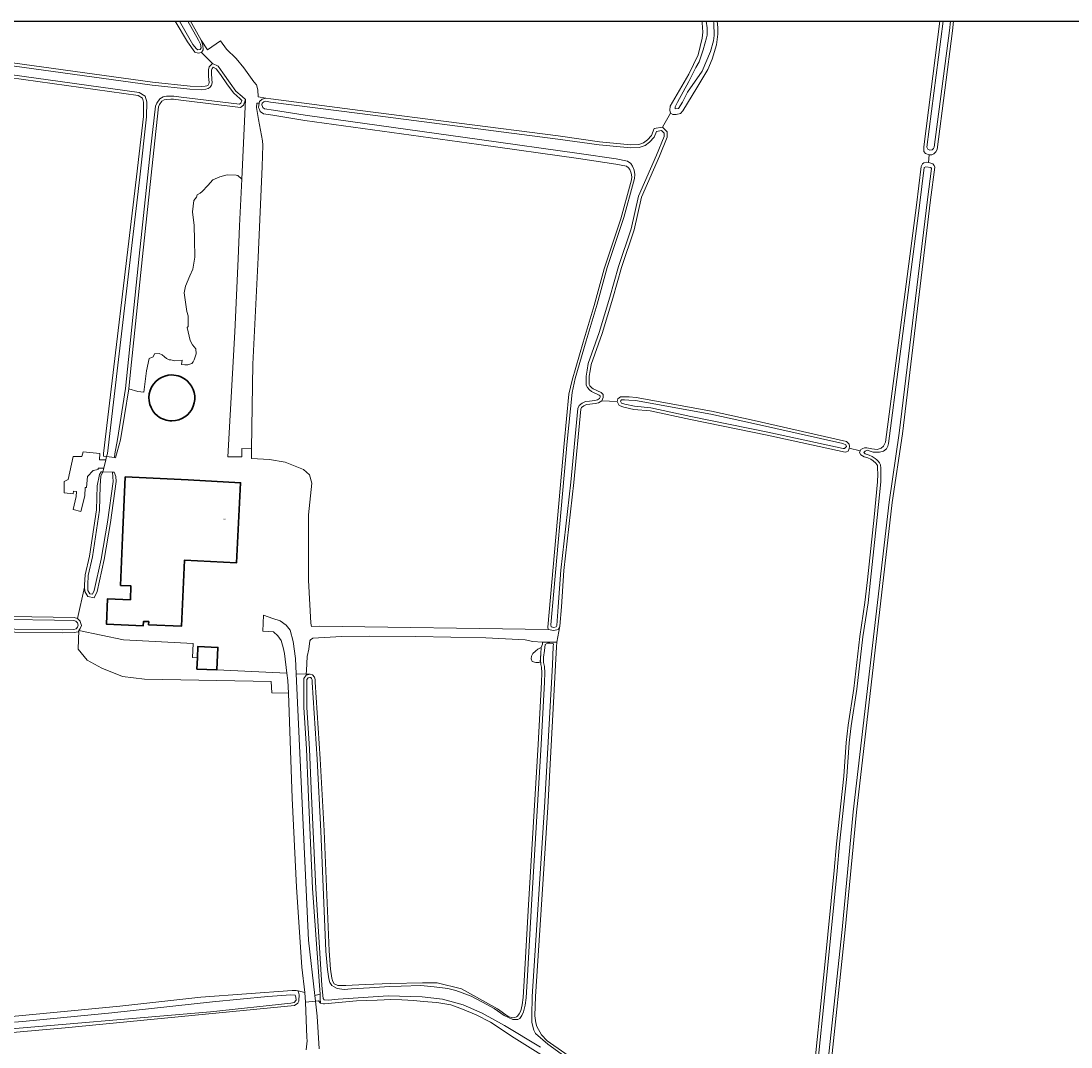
# Model space of a CAD drawing. Header units: metres. Extents: x 229229 to 231729, y 593167 to 595667.
# Tile 264 of 265: x 231051 to 231390, y 595335 to 595667. Entities that reach past the tile are written whole.
import ezdxf
from ezdxf.enums import TextEntityAlignment as Align

# ---------------------------------------------------------------- set-up
doc = ezdxf.new("R2010")
doc.units = ezdxf.units.M
for name, color, linetype, lineweight in [('B-WE-GR-GRAS-GV', 60, 'Continuous', 13), ('B-WE-GR-GROENVOORZIENING-GV', 80, 'Continuous', 18), ('B-WE-OG-BEBOUWING-GV', 7, 'Continuous', 35), ('B-WE-OG-BEBOUWING-T18', 10, 'Continuous', 18), ('B-WE-OG-TERREIN_ERF-GV', 7, 'Continuous', 18), ('B-WE-OG-WATER-GV', 130, 'Continuous', 18), ('B-WE-OG-WATER_SLOOT-GV', 120, 'Continuous', 18), ('B-WE-OG-WEG-GV', 7, 'Continuous', 18), ('B-WE-VH-VERHARDING_BEDRIJFSVLOERPLAAT-GV', 252, 'Continuous', 18), ('B-WE-VH-VERHARDING_GESLOTEN-GV', 252, 'Continuous', 18), ('B-WE-VH-VERHARDING_HALFVERHARDING-GV', 252, 'Continuous', 18)]:
    doc.layers.add(name, color=color, linetype=linetype, lineweight=lineweight)
doc.styles.add('NLCS-ISO-M250-T18', font='NLCS-ISO.ttf', dxfattribs={"height": 0.45})

msp = doc.modelspace()

# ---------------------------------------------------------------- linework, layer by layer
msp.add_lwpolyline([(231729.346, 593166.818), (229229.346, 593166.818), (229229.346, 595666.818), (231729.346, 595666.818)], close=True)
at = {"layer": 'B-WE-GR-GRAS-GV'}
for points in [[(231000.054, 595656.062), (231004.083, 595656.738), (231005.212, 595658.118), (231006.542, 595658.551), (231009.47, 595658.597), (231093.124, 595647.088), (231105.264, 595645.763), (231108.888, 595645.619), (231110.133, 595645.75), (231110.687, 595645.909), (231111.07, 595646.151), (231111.275, 595646.486), (231111.385, 595646.926), (231111.321, 595647.946), (231111.245, 595648.913), (231111.169, 595649.88), (231111.212, 595651.084), (231111.458, 595652.007), (231112.503, 595653.052), (231108.997, 595656.629), (231107.895, 595656.409), (231106.793, 595656.795), (231104.48, 595660.046), (231100.415, 595666.818)], [(231105.406, 595666.818), (231105.857, 595665.999), (231108.831, 595660.653), (231110.844, 595657.513), (231115.148, 595660.45), (231116.99, 595657.688), (231120.171, 595654.674), (231122.683, 595651.744), (231125.864, 595647.139), (231126.701, 595646.218), (231127.12, 595644.628), (231127.291, 595642.323), (231129.732, 595641.917), (231131.393, 595641.641), (231160.268, 595637.948), (231224.253, 595629.685), (231237.616, 595627.812), (231247.735, 595626.851), (231250.251, 595626.971), (231251.832, 595627.462), (231253.052, 595628.405), (231254.411, 595629.821), (231255.255, 595632.047), (231257.947, 595632.478), (231260.53, 595637.07), (231260.276, 595637.999), (231260.466, 595639.329), (231266.459, 595649.678), (231269.534, 595655.924), (231270.785, 595661.287), (231270.954, 595663.208), (231270.821, 595666.23), (231270.727, 595666.818)], [(231257.947, 595632.478), (231259.441, 595630.983), (231259.441, 595629.277), (231256.971, 595623.134), (231251.186, 595609.949), (231248.754, 595599.391), (231244.738, 595587.207), (231241.853, 595577.338), (231238.42, 595565.933), (231234.95, 595555.92), (231234.558, 595553.817), (231234.242, 595552.062), (231234.249, 595549.811), (231234.289, 595549.439), (231234.502, 595548.989), (231235.103, 595548.387), (231235.518, 595548.003), (231238.132, 595546.825), (231238.745, 595546.156), (231238.799, 595545.173), (231238.335, 595544.159), (231243.329, 595543.891), (231243.539, 595544.754), (231244.333, 595545.425), (231245.734, 595545.455), (231247.14, 595545.389), (231249.391, 595545.189), (231273.755, 595540.817), (231287.538, 595537.834), (231317.427, 595531.017), (231318.301, 595530.144), (231318.4, 595529.406), (231318.418, 595529.272), (231318.314, 595528.866), (231321.876, 595527.948), (231322.085, 595528.394), (231322.649, 595528.759), (231323.286, 595528.922), (231323.996, 595528.922), (231325.603, 595528.648), (231327.351, 595528.449), (231328.607, 595528.813), (231329.383, 595529.487), (231330.07, 595530.748), (231340.005, 595607.39), (231341.603, 595619.878), (231341.991, 595620.642), (231342.449, 595621.058), (231343.406, 595621.183), (231343.9, 595621.1), (231344.181, 595623.639), (231342.919, 595623.982), (231342.409, 595624.656), (231342.409, 595626.177), (231347.611, 595666.818)], [(231275.597, 595666.818), (231275.833, 595664.72), (231275.875, 595662.545), (231275.368, 595659.082), (231273.997, 595654.521), (231272.581, 595651.196), (231269.077, 595645.241), (231264.498, 595637.851), (231263.759, 595636.965), (231262.408, 595636.606), (231261.311, 595636.648), (231260.53, 595637.07), (231257.947, 595632.478)], [(231352.057, 595666.818), (231351.67, 595663.662), (231346.685, 595625.294), (231346.249, 595624.547), (231345.649, 595623.891), (231345.012, 595623.6), (231344.181, 595623.639), (231343.9, 595621.1), (231344.394, 595621.016), (231345.329, 595620.663), (231345.797, 595620.184), (231345.95, 595619.634), (231344.57, 595609.011), (231335.471, 595533.52), (231332.175, 595511.278), (231320.612, 595411.322), (231316.996, 595373.267), (231312.104, 595327.14)], [(231047.293, 595474.512), (231067.838, 595474.131), (231068.902, 595473.841), (231071.182, 595483.909), (231071.166, 595484.7), (231071.32, 595487.892), (231072.735, 595493.928), (231074.989, 595508.907), (231075.245, 595516.677), (231076.001, 595520.294), (231076.542, 595521.185), (231077.116, 595521.177), (231077.395, 595522.357), (231075.566, 595522.394), (231075.505, 595521.999), (231073.917, 595521.681), (231072.118, 595519.723), (231071.801, 595516.178), (231071.377, 595516.125), (231071.219, 595513.479), (231069.949, 595508.346), (231067.462, 595509.034), (231068.414, 595513.268), (231068.52, 595514.855), (231067.62, 595514.908), (231067.462, 595514.061), (231064.604, 595514.379), (231064.604, 595518.083), (231065.874, 595518.718), (231067.462, 595526.126), (231070.319, 595526.126), (231070.69, 595527.714), (231076.087, 595527.079), (231075.981, 595525.068), (231078.04, 595525.089), (231078.291, 595526.153), (231077.242, 595526.294), (231077.305, 595527.074), (231087.993, 595616.517), (231090.185, 595635.929), (231090.247, 595640.603), (231089.922, 595641.949), (231088.518, 595642.792), (231046.822, 595648.528)], [(231306.169, 595321.093), (231310.371, 595362.008), (231313.395, 595392.436), (231314.208, 595401.012), (231316.516, 595422.882), (231317.292, 595433.751), (231317.943, 595439.352), (231319.753, 595451.186), (231321.756, 595468.062), (231323.383, 595478.978), (231324.157, 595486.347), (231326.323, 595506.538), (231327.468, 595518.009), (231327.55, 595520.408), (231327.468, 595522.368), (231327.418, 595523.218), (231327.223, 595523.582), (231326.886, 595524.016), (231326.041, 595524.769), (231325.253, 595525.292), (231324.35, 595525.686), (231323.138, 595526.064), (231322.054, 595526.705), (231321.666, 595527.502), (231321.876, 595527.948), (231318.314, 595528.866), (231318.21, 595528.46), (231317.93, 595527.919), (231317.441, 595527.659), (231317.02, 595527.593), (231291.788, 595533.09), (231266.951, 595538.108), (231254, 595540.869), (231248.7, 595541.392), (231245.484, 595542.05), (231243.939, 595542.582), (231243.329, 595543.891), (231238.335, 595544.159), (231237.296, 595543.536), (231236.225, 595543.301), (231234.474, 595543.084), (231233.362, 595542.936), (231232.553, 595542.564), (231231.802, 595541.966), (231231.548, 595541.407), (231229.279, 595517.763), (231226.076, 595489.313), (231225.265, 595477.579), (231224.77, 595471.337), (231223.766, 595466.192), (231223.655, 595464.713), (231223.36, 595458.811), (231220.863, 595412.824), (231216.88, 595351.701), (231216.733, 595345.452), (231216.98, 595343.268), (231217.293, 595342.082), (231218.808, 595339.349), (231220.684, 595337.469), (231236.782, 595326.272)], [(231045.43, 595345.084), (231082.553, 595348.651), (231108.771, 595351.48), (231138.312, 595353.706), (231139.046, 595353.72), (231139.528, 595353.683), (231139.885, 595353.62), (231140.147, 595353.553), (231142.345, 595352.991), (231141.437, 595361.241), (231139.638, 595387.022), (231138.288, 595415.851), (231137.084, 595449.682), (231131.688, 595449.832), (231131.52, 595453.516), (231090.499, 595454.186), (231083.384, 595455.106), (231076.711, 595457.782), (231071.998, 595460.381), (231069.102, 595463.96), (231069.187, 595467.093), (231069.337, 595469.92), (231069.08, 595469.561), (231067.786, 595469.276), (231064.059, 595469.221), (231048.618, 595469.39)]]:
    msp.add_lwpolyline(points, dxfattribs=at)
for points in [[(231110.297, 595640.251), (231102.263, 595641.203), (231099.916, 595641.553), (231098.993, 595641.553), (231097.747, 595641.513), (231096.889, 595641.368), (231096.162, 595640.916), (231095.376, 595639.862), (231095.104, 595639.078), (231093.505, 595625.064), (231089.841, 595590.717), (231085.996, 595553.458), (231085.432, 595547.99), (231088.398, 595547.194), (231090.316, 595546.929), (231091.222, 595553.849), (231092.062, 595557.808), (231093.312, 595558.387), (231093.789, 595559.339), (231095.27, 595559.392), (231096.276, 595558.969), (231096.964, 595558.387), (231097.651, 595557.858), (231098.498, 595557.434), (231099.08, 595557.329), (231100.254, 595557.096), (231102.665, 595557.223), (231102.44, 595555.905), (231103.565, 595555.773), (231104.557, 595555.773), (231105.814, 595556.17), (231106.211, 595556.699), (231106.581, 595557.347), (231107.216, 595559.358), (231107.11, 595560.945), (231106.052, 595562.215), (231105.311, 595563.591), (231104.321, 595567.831), (231104.632, 595568.176), (231104.606, 595569.552), (231104.659, 595571.616), (231104.235, 595573.045), (231103.3, 595579.016), (231103.777, 595581.16), (231105.232, 595584.467), (231106.158, 595586.716), (231106.819, 595590.552), (231106.687, 595596.109), (231106.555, 595600.739), (231106.026, 595605.237), (231106.451, 595608.877), (231107.311, 595609.952), (231107.606, 595610.652), (231108.513, 595611.245), (231109.148, 595611.775), (231111.053, 595613.68), (231112.64, 595615.479), (231114.863, 595616.537), (231117.297, 595617.172), (231120.154, 595617.066), (231120.749, 595616.918), (231121.951, 595615.716), (231123.132, 595641.48), (231122.553, 595639.672), (231121.588, 595638.882)], [(231226.12, 595530.387), (231227.715, 595546.304), (231228.732, 595550.865), (231232.303, 595563.078), (231235.92, 595574.966), (231239.13, 595586.826), (231244.522, 595602.899), (231247.625, 595614.368), (231247.938, 595615.484), (231248.025, 595616.525), (231247.814, 595617.706), (231247.363, 595618.806), (231246.952, 595619.431), (231246.282, 595619.898), (231242.828, 595620.626), (231230.827, 595622.366), (231198.642, 595626.892), (231142.349, 595634.728), (231132.024, 595636.376), (231128.959, 595636.833), (231127.889, 595637.608), (231127.686, 595638.218), (231127.427, 595638.937), (231127.584, 595640.243), (231126.802, 595640.325), (231126.781, 595638.836), (231127.343, 595635.033), (231128.633, 595628.12), (231128.832, 595626.75), (231128.519, 595619.861), (231127.249, 595590.439), (231125.555, 595555.937), (231125.149, 595528.684), (231125.155, 595525.486), (231130.923, 595525.182), (231136.003, 595524.335), (231141.93, 595522.007), (231141.93, 595522.006), (231143.835, 595520.207), (231144.575, 595517.562), (231143.55, 595507.294), (231143.55, 595499.039), (231143.55, 595486.26), (231144.301, 595472.323), (231144.559, 595471.228), (231146.94, 595471.387), (231221.03, 595470.251), (231220.862, 595471.074)], [(231215.818, 595459.986), (231215.501, 595460.833), (231215.607, 595461.627), (231216.083, 595462.579), (231216.877, 595463.32), (231217.617, 595463.955), (231218.762, 595464.508), (231219.119, 595465.5), (231219.176, 595466.153), (231216.09, 595466.4), (231213.609, 595466.982), (231200.829, 595467.617), (231178.207, 595468.014), (231163.364, 595468.093), (231154.236, 595468.014), (231144.949, 595467.458), (231144.201, 595466.924), (231143.99, 595466.635), (231143.625, 595463.98), (231143.104, 595461.518), (231142.892, 595457.073), (231142.734, 595455.861), (231144.033, 595455.8), (231144.876, 595455.668), (231145.43, 595454.892), (231145.66, 595454.17), (231145.733, 595453.289), (231147.345, 595428.504), (231148.574, 595405.213), (231149.855, 595374.266), (231150.187, 595366.486), (231150.626, 595360.558), (231151.091, 595357.66), (231151.372, 595356.628), (231151.864, 595355.817), (231152.974, 595355.26), (231155.57, 595355.26), (231161.86, 595355.573), (231170.139, 595355.986), (231180.356, 595356.107), (231185.133, 595356.164), (231193.005, 595354.26), (231204.582, 595347.712), (231208.059, 595345.298), (231209.475, 595344.889), (231210.199, 595345.001), (231210.809, 595345.222), (231211.12, 595345.387), (231211.619, 595346.118), (231212.129, 595347.129), (231212.616, 595349.1), (231212.929, 595351.432), (231213.319, 595358.58), (231214.602, 595381.389), (231217.754, 595433.184), (231218.852, 595453.306), (231218.914, 595456.288), (231218.796, 595458.161), (231218.6, 595458.944), (231218.524, 595460.698), (231218.603, 595462.564), (231218.464, 595459.722), (231217.935, 595459.616), (231216.982, 595459.616)]]:
    msp.add_lwpolyline(points, close=True, dxfattribs=at)
at = {"layer": 'B-WE-GR-GROENVOORZIENING-GV'}
for points in [[(231136.881, 595453.774), (231136.586, 595456.149), (231113.924, 595457.212), (231107.482, 595457.514), (231107.653, 595461.16), (231106.048, 595461.284), (231106.219, 595465.751), (231083.706, 595466.927), (231069.337, 595469.92), (231069.187, 595467.093), (231069.102, 595463.96), (231071.998, 595460.381), (231076.711, 595457.782), (231083.384, 595455.106), (231090.499, 595454.186), (231131.52, 595453.516), (231131.688, 595449.832), (231137.084, 595449.682)], [(231146.445, 595352.276), (231147.273, 595352.456), (231147.089, 595355.26), (231144.86, 595386.6), (231143.426, 595418.622), (231142.899, 595431.719), (231141.984, 595445.073), (231142.006, 595454.478), (231142.812, 595455.553), (231144.033, 595455.8), (231142.734, 595455.861), (231139.553, 595456.01), (231143.577, 595369.989), (231145.573, 595352.086)], [(231145.573, 595352.086), (231145.785, 595350.185), (231146.718, 595350.291), (231146.732, 595350.293), (231147.409, 595349.623), (231147.333, 595350.95), (231147.322, 595351.708), (231147.273, 595352.456), (231146.445, 595352.276)]]:
    msp.add_lwpolyline(points, close=True, dxfattribs=at)
msp.add_lwpolyline([(231142.731, 595334.483), (231142.91, 595335.471), (231143.023, 595336.469), (231143.07, 595337.473), (231143.049, 595338.477), (231142.551, 595349.957), (231142.345, 595352.991), (231140.147, 595353.553), (231140.28, 595353.109), (231140.509, 595352.259), (231140.49, 595351.732), (231140.464, 595351.037), (231140.376, 595350.237), (231140.092, 595349.572), (231139.014, 595348.828), (231064.882, 595341.615), (231041.724, 595339.583)], dxfattribs=at)
at = {"layer": 'B-WE-OG-BEBOUWING-GV'}
for points in [[(231099.383, 595552.484, 0.7106965), (231094.775, 595539.251)], [(231104.343, 595550.582, 0.1851611), (231099.383, 595552.484)], [(231099.383, 595537.646, 0.6875854), (231104.343, 595550.582)], [(231094.775, 595539.251, 0.1692164), (231099.383, 595537.646)]]:
    msp.add_lwpolyline(points, format="xyb", dxfattribs=at)
for points in [[(231104.624, 595518.571), (231084.331, 595519.549), (231083.475, 595500), (231082.797, 595484.525), (231086.153, 595484.378), (231085.956, 595479.873), (231078.586, 595480.196), (231078.227, 595472.009), (231090.149, 595471.486), (231090.212, 595472.917), (231091.887, 595472.844), (231091.843, 595471.841), (231102.54, 595471.372), (231103.473, 595492.678), (231120.238, 595491.793), (231121.58, 595517.676)], [(231113.924, 595457.212), (231114.267, 595464.503), (231107.824, 595464.806), (231107.653, 595461.16), (231107.482, 595457.514)]]:
    msp.add_lwpolyline(points, close=True, dxfattribs=at)
at = {"layer": 'B-WE-OG-TERREIN_ERF-GV'}
for points in [[(231119.692, 595566.418), (231120.771, 595589.991), (231121.259, 595600.633), (231121.951, 595615.716), (231120.749, 595616.918), (231120.154, 595617.066), (231117.297, 595617.172), (231114.863, 595616.537), (231112.64, 595615.479), (231111.053, 595613.68), (231109.148, 595611.775), (231108.513, 595611.245), (231107.606, 595610.652), (231107.311, 595609.952), (231106.451, 595608.877), (231106.026, 595605.237), (231106.555, 595600.739), (231106.687, 595596.109), (231106.819, 595590.552), (231106.158, 595586.716), (231105.232, 595584.467), (231103.777, 595581.16), (231103.3, 595579.016), (231104.235, 595573.045), (231104.659, 595571.616), (231104.606, 595569.552), (231104.632, 595568.176), (231104.321, 595567.831), (231105.311, 595563.591), (231106.052, 595562.215), (231107.11, 595560.945), (231107.216, 595559.358), (231106.581, 595557.347), (231106.211, 595556.699), (231105.814, 595556.17), (231104.557, 595555.773), (231103.565, 595555.773), (231102.44, 595555.905), (231102.665, 595557.223), (231100.254, 595557.096), (231099.08, 595557.329), (231098.498, 595557.434), (231097.651, 595557.858), (231096.964, 595558.387), (231096.276, 595558.969), (231095.27, 595559.392), (231093.789, 595559.339), (231093.312, 595558.387), (231092.062, 595557.808), (231091.222, 595553.849), (231090.316, 595546.929), (231088.398, 595547.194), (231085.432, 595547.99), (231084.069, 595539.442), (231082.803, 595531.505), (231081.124, 595525.769), (231080.788, 595525.815), (231078.291, 595526.153), (231078.04, 595525.089), (231077.395, 595522.357), (231077.116, 595521.177), (231080.223, 595521.129), (231080.71, 595521.122), (231081.301, 595519.708), (231081.398, 595518.07), (231079.544, 595504.819), (231077.507, 595492.846), (231075.261, 595482.589), (231074.283, 595480.51), (231072.26, 595480.95), (231071.209, 595482.527), (231071.182, 595483.909), (231068.902, 595473.841), (231069.727, 595472.933), (231069.732, 595472.917), (231070.145, 595471.618), (231069.789, 595470.551), (231069.337, 595469.92), (231083.706, 595466.927), (231106.219, 595465.751), (231106.048, 595461.284), (231107.653, 595461.16), (231107.824, 595464.806), (231114.267, 595464.503), (231113.924, 595457.212), (231136.586, 595456.149), (231135.791, 595462.562), (231135.354, 595464.51), (231134.704, 595466.685), (231133.637, 595468.192), (231132.224, 595469.522), (231128.828, 595469.765), (231128.956, 595474.879), (231132.05, 595473.87), (231134.373, 595473.053), (231136.303, 595471.648), (231137.65, 595470.055), (231138.6, 595466.387), (231139.323, 595460.934), (231139.553, 595456.01), (231142.734, 595455.861), (231142.892, 595457.073), (231143.104, 595461.518), (231143.625, 595463.98), (231143.99, 595466.635), (231144.201, 595466.924), (231144.949, 595467.458), (231154.236, 595468.014), (231163.364, 595468.093), (231178.207, 595468.014), (231200.829, 595467.617), (231213.609, 595466.982), (231216.09, 595466.4), (231219.176, 595466.153), (231223.766, 595466.192), (231224.77, 595471.337), (231224.261, 595470.232), (231222.843, 595469.949), (231221.03, 595470.251), (231146.94, 595471.387), (231144.559, 595471.228), (231144.301, 595472.323), (231143.55, 595486.26), (231143.55, 595499.039), (231143.55, 595507.294), (231144.575, 595517.562), (231143.835, 595520.207), (231141.93, 595522.006), (231141.93, 595522.007), (231136.003, 595524.335), (231130.923, 595525.182), (231125.155, 595525.486), (231125.149, 595528.684), (231121.995, 595528.715), (231121.968, 595526.046), (231117.443, 595526.069)], [(231086.153, 595484.378), (231082.797, 595484.525), (231083.475, 595500), (231084.331, 595519.549), (231104.624, 595518.571), (231121.58, 595517.676), (231120.238, 595491.793), (231103.473, 595492.678), (231102.54, 595471.372), (231091.843, 595471.841), (231091.887, 595472.844), (231090.212, 595472.917), (231090.149, 595471.486), (231078.227, 595472.009), (231078.586, 595480.196), (231085.956, 595479.873)]]:
    msp.add_lwpolyline(points, close=True, dxfattribs=at)
for points in [[(231094.775, 595539.251, -0.7106965), (231099.383, 595552.484)], [(231099.383, 595552.484, -0.1851611), (231104.343, 595550.582)], [(231104.343, 595550.582, -0.6875854), (231099.383, 595537.646)], [(231099.383, 595537.646, -0.1692164), (231094.775, 595539.251)]]:
    msp.add_lwpolyline(points, format="xyb", dxfattribs=at)
at = {"layer": 'B-WE-OG-WATER-GV'}
for points in [[(231101.849, 595666.818), (231106.152, 595659.201), (231107.297, 595657.834), (231107.778, 595657.464), (231108.479, 595657.612), (231108.812, 595658.166), (231108.59, 595659.348), (231107.962, 595660.679), (231104.54, 595666.818)], [(231046.961, 595649.518), (231088.857, 595643.755), (231090.796, 595642.591), (231091.249, 595640.716), (231091.184, 595635.866), (231088.987, 595616.402), (231078.53, 595527.169), (231078.291, 595526.153), (231080.788, 595525.815), (231080.935, 595527.036), (231081.818, 595531.677), (231084.44, 595548.12), (231088.846, 595590.821), (231092.511, 595625.174), (231094.123, 595639.301), (231094.481, 595640.336), (231095.473, 595641.666), (231096.529, 595642.321), (231097.647, 595642.511), (231098.977, 595642.553), (231099.99, 595642.553), (231102.396, 595642.194), (231110.416, 595641.244), (231121.285, 595639.926), (231121.691, 595640.259), (231121.987, 595641.183), (231121.396, 595641.737), (231119.364, 595643.473), (231117.37, 595646.171), (231115.08, 595649.533), (231113.722, 595651.416), (231112.725, 595651.86), (231112.355, 595651.49), (231112.208, 595650.936), (231112.171, 595649.901), (231112.318, 595648.017), (231112.392, 595646.834), (231112.208, 595646.095), (231111.801, 595645.43), (231111.1, 595644.987), (231110.324, 595644.765), (231108.92, 595644.617), (231105.19, 595644.765), (231093.002, 595646.095), (231009.409, 595657.596)], [(231038.604, 595340.512), (231111.856, 595346.838), (231137.821, 595349.536), (231138.892, 595349.794), (231139.557, 595350.607), (231139.446, 595351.531), (231139.188, 595352.159), (231137.784, 595352.307), (231130.447, 595351.707), (231112.497, 595349.97), (231079.962, 595346.413), (231052.289, 595343.797), (231048.504, 595343.461)]]:
    msp.add_lwpolyline(points, dxfattribs=at)
for points in [[(231128.631, 595639.239), (231128.736, 595638.923), (231129.348, 595638.479), (231132.177, 595638.057), (231142.497, 595636.41), (231198.78, 595628.575), (231230.969, 595624.049), (231243.003, 595622.304), (231246.687, 595621.528), (231247.682, 595620.834), (231248.252, 595619.968), (231248.779, 595618.68), (231249.033, 595617.265), (231248.927, 595615.999), (231248.589, 595614.795), (231245.48, 595603.302), (231240.087, 595587.229), (231236.881, 595575.383), (231233.262, 595563.485), (231229.701, 595551.308), (231228.704, 595546.837), (231227.115, 595530.986), (231221.867, 595471.778), (231221.941, 595471.113), (231222.827, 595470.965), (231223.566, 595471.113), (231223.787, 595471.594), (231224.267, 595477.653), (231225.08, 595489.404), (231228.284, 595517.867), (231230.569, 595541.669), (231230.991, 595542.598), (231232.025, 595543.422), (231233.081, 595543.907), (231234.347, 595544.076), (231236.056, 595544.287), (231236.922, 595544.477), (231237.555, 595544.857), (231237.787, 595545.364), (231237.766, 595545.744), (231237.534, 595545.998), (231234.959, 595547.159), (231234.41, 595547.666), (231233.671, 595548.405), (231233.313, 595549.165), (231233.249, 595549.756), (231233.241, 595552.149), (231233.574, 595553.997), (231233.98, 595556.177), (231237.469, 595566.241), (231240.894, 595577.622), (231243.783, 595587.504), (231247.79, 595599.66), (231250.232, 595610.265), (231256.049, 595623.521), (231258.441, 595629.47), (231258.441, 595630.569), (231257.601, 595631.41), (231255.985, 595631.151), (231255.274, 595629.276), (231253.722, 595627.66), (231252.301, 595626.56), (231250.426, 595625.978), (231247.711, 595625.849), (231237.499, 595626.819), (231224.12, 595628.694), (231160.141, 595636.956), (231131.248, 595640.652), (231129.79, 595640.893), (231129.051, 595640.682), (231128.566, 595640.26), (231128.46, 595639.711)], [(231077.116, 595521.177), (231076.374, 595519.809), (231076.245, 595516.64), (231075.986, 595508.816), (231073.718, 595493.739), (231072.314, 595487.753), (231072.166, 595484.686), (231072.203, 595482.838), (231072.868, 595481.841), (231073.718, 595481.656), (231074.309, 595482.912), (231076.525, 595493.037), (231078.556, 595504.972), (231080.394, 595518.11), (231080.223, 595521.129)], [(231019.046, 595473.48), (231018.049, 595473.443), (231017.79, 595472.741), (231017.716, 595471.965), (231018.197, 595471.337), (231018.825, 595471.263), (231031.936, 595470.561), (231048.629, 595470.39), (231064.057, 595470.221), (231067.67, 595470.274), (231068.49, 595470.455), (231068.888, 595471.01), (231069.093, 595471.626), (231068.84, 595472.422), (231068.357, 595472.953), (231067.694, 595473.134), (231061.435, 595473.255), (231047.284, 595473.512)]]:
    msp.add_lwpolyline(points, close=True, dxfattribs=at)
at = {"layer": 'B-WE-OG-WATER_SLOOT-GV'}
for points in [[(231100.415, 595666.818), (231104.48, 595660.046), (231106.793, 595656.795), (231107.895, 595656.409), (231108.997, 595656.629), (231109.547, 595657.456), (231109.437, 595658.999), (231108.831, 595660.653), (231105.857, 595665.999), (231105.406, 595666.818)], [(231104.54, 595666.818), (231107.962, 595660.679), (231108.59, 595659.348), (231108.812, 595658.166), (231108.479, 595657.612), (231107.778, 595657.464), (231107.297, 595657.834), (231106.152, 595659.201), (231101.849, 595666.818)], [(231270.727, 595666.818), (231270.821, 595666.23), (231270.954, 595663.208), (231270.785, 595661.287), (231269.534, 595655.924), (231266.459, 595649.678), (231260.466, 595639.329), (231260.276, 595637.999), (231260.53, 595637.07), (231261.311, 595636.648), (231262.408, 595636.606), (231263.759, 595636.965), (231264.498, 595637.851), (231269.077, 595645.241), (231272.581, 595651.196), (231273.997, 595654.521), (231275.368, 595659.082), (231275.875, 595662.545), (231275.833, 595664.72), (231275.597, 595666.818)], [(231274.421, 595666.818), (231274.557, 595666.1), (231274.703, 595662.116), (231274.394, 595660.424), (231273.433, 595657.024), (231270.737, 595650.595), (231266.083, 595643.796), (231264.384, 595640.581), (231263.129, 595638.512), (231262.058, 595638.475), (231262.058, 595639.14), (231262.796, 595640.618), (231266.516, 595647.266), (231268.765, 595651.765), (231269.841, 595653.644), (231271.065, 595657.508), (231272.203, 595661.37), (231272.414, 595662.235), (231272.414, 595664.664), (231272.039, 595666.818)], [(231272.039, 595666.818), (231272.414, 595664.664), (231272.414, 595662.235), (231272.203, 595661.37), (231271.065, 595657.508), (231269.841, 595653.644), (231268.765, 595651.765), (231266.516, 595647.266), (231262.796, 595640.618), (231262.058, 595639.14), (231262.058, 595638.475), (231263.129, 595638.512), (231264.384, 595640.581), (231266.083, 595643.796), (231270.737, 595650.595), (231273.433, 595657.024), (231274.394, 595660.424), (231274.703, 595662.116), (231274.557, 595666.1), (231274.421, 595666.818)], [(231347.611, 595666.818), (231342.409, 595626.177), (231342.409, 595624.656), (231342.919, 595623.982), (231344.181, 595623.639), (231345.012, 595623.6), (231345.649, 595623.891), (231346.249, 595624.547), (231346.685, 595625.294), (231351.67, 595663.662), (231352.057, 595666.818)], [(231351.05, 595666.818), (231350.678, 595663.787), (231345.78, 595626.086), (231345.524, 595625.621), (231345.16, 595625.246), (231344.307, 595625.132), (231343.694, 595625.444), (231343.405, 595626.079), (231348.619, 595666.818)], [(231348.619, 595666.818), (231343.405, 595626.079), (231343.694, 595625.444), (231344.307, 595625.132), (231345.16, 595625.246), (231345.524, 595625.621), (231345.78, 595626.086)], [(231345.78, 595626.086), (231350.678, 595663.787), (231351.05, 595666.818)], [(231009.409, 595657.596), (231093.002, 595646.095), (231105.19, 595644.765), (231108.92, 595644.617), (231110.324, 595644.765), (231111.1, 595644.987), (231111.801, 595645.43), (231112.208, 595646.095), (231112.392, 595646.834), (231112.318, 595648.017), (231112.171, 595649.901), (231112.208, 595650.936), (231112.355, 595651.49), (231112.725, 595651.86), (231113.722, 595651.416), (231115.08, 595649.533), (231117.37, 595646.171), (231119.364, 595643.473), (231121.396, 595641.737), (231121.987, 595641.183), (231121.691, 595640.259), (231121.285, 595639.926), (231110.416, 595641.244), (231102.396, 595642.194), (231099.99, 595642.553), (231098.977, 595642.553), (231097.647, 595642.511), (231096.529, 595642.321), (231095.473, 595641.666), (231094.481, 595640.336), (231094.123, 595639.301), (231092.511, 595625.174), (231088.846, 595590.821), (231084.44, 595548.12), (231081.818, 595531.677), (231080.935, 595527.036), (231080.788, 595525.815), (231081.124, 595525.769), (231082.803, 595531.505), (231084.069, 595539.442), (231085.432, 595547.99), (231085.996, 595553.458), (231089.841, 595590.717), (231093.505, 595625.064), (231095.104, 595639.078), (231095.376, 595639.862), (231096.162, 595640.916), (231096.889, 595641.368), (231097.747, 595641.513), (231098.993, 595641.553), (231099.916, 595641.553), (231102.263, 595641.203), (231110.297, 595640.251), (231121.588, 595638.882), (231122.553, 595639.672), (231123.132, 595641.48), (231122.063, 595642.482), (231120.101, 595644.16), (231118.185, 595646.75), (231115.899, 595650.107), (231114.375, 595652.22), (231112.503, 595653.052), (231111.458, 595652.007), (231111.212, 595651.084), (231111.169, 595649.88), (231111.245, 595648.913), (231111.321, 595647.946), (231111.385, 595646.926), (231111.275, 595646.486), (231111.07, 595646.151), (231110.687, 595645.909), (231110.133, 595645.75), (231108.888, 595645.619), (231105.264, 595645.763), (231093.124, 595647.088), (231009.47, 595658.597)], [(231046.822, 595648.528), (231088.518, 595642.792), (231089.922, 595641.949), (231090.247, 595640.603), (231090.185, 595635.929), (231087.993, 595616.517), (231077.305, 595527.074), (231077.242, 595526.294), (231078.291, 595526.153), (231078.53, 595527.169), (231088.987, 595616.402), (231091.184, 595635.866), (231091.249, 595640.716), (231090.796, 595642.591), (231088.857, 595643.755), (231046.961, 595649.518)], [(231312.104, 595327.14), (231316.996, 595373.267), (231320.612, 595411.322), (231332.175, 595511.278), (231335.471, 595533.52), (231344.57, 595609.011), (231345.95, 595619.634), (231345.797, 595620.184), (231345.329, 595620.663), (231344.394, 595621.016), (231343.9, 595621.1), (231343.406, 595621.183), (231342.449, 595621.058), (231341.991, 595620.642), (231341.603, 595619.878), (231340.005, 595607.39), (231330.07, 595530.748), (231329.383, 595529.487), (231328.607, 595528.813), (231327.351, 595528.449), (231325.603, 595528.648), (231323.996, 595528.922), (231323.286, 595528.922), (231322.649, 595528.759), (231322.085, 595528.394), (231321.876, 595527.948), (231321.666, 595527.502), (231322.054, 595526.705), (231323.138, 595526.064), (231324.35, 595525.686), (231325.253, 595525.292), (231326.041, 595524.769), (231326.886, 595524.016), (231327.223, 595523.582), (231327.418, 595523.218), (231327.468, 595522.368), (231327.55, 595520.408), (231327.468, 595518.009), (231326.323, 595506.538), (231324.157, 595486.347), (231323.383, 595478.978), (231321.756, 595468.062), (231319.753, 595451.186), (231317.943, 595439.352), (231317.292, 595433.751), (231316.516, 595422.882), (231314.208, 595401.012), (231313.395, 595392.436), (231310.371, 595362.008), (231306.169, 595321.093)], [(231307.164, 595320.999), (231311.366, 595361.907), (231314.39, 595392.339), (231315.203, 595400.912), (231317.512, 595422.794), (231318.288, 595433.657), (231318.934, 595439.218), (231320.744, 595451.052), (231322.747, 595467.929), (231324.375, 595478.852), (231325.151, 595486.242), (231327.318, 595506.435), (231328.466, 595517.942), (231328.551, 595520.412), (231328.466, 595522.418), (231328.403, 595523.495), (231328.065, 595524.128), (231327.622, 595524.698), (231327.179, 595525.1), (231326.651, 595525.564), (231325.733, 595526.174), (231324.699, 595526.625), (231323.412, 595527.026), (231323.001, 595527.45), (231323.426, 595527.861), (231324.112, 595528.161), (231326.077, 595527.505), (231328.097, 595527.596), (231329.334, 595527.889), (231330.317, 595528.618), (231330.772, 595529.492), (231331.028, 595530.361), (231340.997, 595607.262), (231342.566, 595619.525), (231343.087, 595619.713), (231344.626, 595619.526), (231344.887, 595619.213), (231343.578, 595609.135), (231334.479, 595533.653), (231331.183, 595511.409), (231319.617, 595411.427), (231316.001, 595373.367), (231311.109, 595327.238)], [(231311.109, 595327.238), (231316.001, 595373.367), (231319.617, 595411.427), (231331.183, 595511.409), (231334.479, 595533.653), (231343.578, 595609.135), (231344.887, 595619.213), (231344.626, 595619.526), (231343.087, 595619.713), (231342.566, 595619.525), (231340.997, 595607.262), (231331.028, 595530.361), (231330.772, 595529.492), (231330.317, 595528.618), (231329.334, 595527.889), (231328.097, 595527.596), (231326.077, 595527.505), (231324.112, 595528.161), (231323.426, 595527.861), (231323.001, 595527.45), (231323.412, 595527.026), (231324.699, 595526.625), (231325.733, 595526.174), (231326.651, 595525.564), (231327.179, 595525.1), (231327.622, 595524.698), (231328.065, 595524.128), (231328.403, 595523.495), (231328.466, 595522.418), (231328.551, 595520.412), (231328.466, 595517.942), (231327.318, 595506.435), (231325.151, 595486.242), (231324.375, 595478.852), (231322.747, 595467.929), (231320.744, 595451.052), (231318.934, 595439.218), (231318.288, 595433.657), (231317.512, 595422.794), (231315.203, 595400.912), (231314.39, 595392.339), (231311.366, 595361.907), (231307.164, 595320.999)], [(231236.782, 595326.272), (231220.684, 595337.469), (231218.808, 595339.349), (231217.293, 595342.082), (231216.98, 595343.268), (231216.733, 595345.452), (231216.88, 595351.701), (231220.863, 595412.824), (231223.36, 595458.811), (231223.655, 595464.713), (231223.766, 595466.192), (231219.176, 595466.153), (231219.119, 595465.5), (231218.762, 595464.508), (231218.603, 595462.564), (231218.524, 595460.698), (231218.6, 595458.944), (231218.796, 595458.161), (231218.914, 595456.288), (231218.852, 595453.306), (231217.754, 595433.184), (231214.602, 595381.389), (231213.319, 595358.58), (231212.929, 595351.432), (231212.616, 595349.1), (231212.129, 595347.129), (231211.619, 595346.118), (231211.12, 595345.387), (231210.809, 595345.222), (231210.199, 595345.001), (231209.475, 595344.889), (231208.059, 595345.298), (231204.582, 595347.712), (231193.005, 595354.26), (231185.133, 595356.164), (231180.356, 595356.107), (231170.139, 595355.986), (231161.86, 595355.573), (231155.57, 595355.26), (231152.974, 595355.26), (231151.864, 595355.817), (231151.372, 595356.628), (231151.091, 595357.66), (231150.626, 595360.558), (231150.187, 595366.486), (231149.855, 595374.266), (231148.574, 595405.213), (231147.345, 595428.504), (231145.733, 595453.289), (231145.66, 595454.17), (231145.43, 595454.892), (231144.876, 595455.668), (231144.033, 595455.8), (231142.812, 595455.553), (231142.006, 595454.478), (231141.984, 595445.073), (231142.899, 595431.719), (231143.426, 595418.622), (231144.86, 595386.6), (231147.089, 595355.26), (231147.273, 595352.456), (231147.322, 595351.708), (231147.333, 595350.95), (231147.409, 595349.623), (231148.415, 595349.399), (231148.723, 595349.33), (231159.05, 595350.294), (231165.764, 595350.529), (231167.95, 595350.629), (231170.135, 595350.73), (231173.719, 595350.641), (231177.584, 595350.472), (231180.635, 595350.126), (231185.065, 595349.847), (231189.541, 595349.043), (231193.327, 595347.665), (231197.771, 595345.824), (231202.347, 595343.472), (231210.028, 595338.439), (231218.602, 595333.049)], [(231218.52, 595335.372), (231206.897, 595342.413), (231199.637, 595346.346), (231193.5, 595349.076), (231186.881, 595350.922), (231180.23, 595351.599), (231169.279, 595351.92), (231153.106, 595350.857), (231149.988, 595350.608), (231148.6, 595350.7), (231148.242, 595351.148), (231147.836, 595355.26), (231145.858, 595386.653), (231144.425, 595418.665), (231143.898, 595431.773), (231142.984, 595445.106), (231143.005, 595454.143), (231143.385, 595454.65), (231143.997, 595454.777), (231144.314, 595454.734), (231144.525, 595454.439), (231144.673, 595453.974), (231144.736, 595453.214), (231146.347, 595428.445), (231147.575, 595405.166), (231148.856, 595374.224), (231149.188, 595366.428), (231149.632, 595360.442), (231150.112, 595357.449), (231150.444, 595356.229), (231151.033, 595355.26), (231151.821, 595354.843), (231152.791, 595354.33), (231155.053, 595354.02), (231157.462, 595354.179), (231163.215, 595354.558), (231169.69, 595354.985), (231173.52, 595355.045), (231179.882, 595355.334), (231184.124, 595354.858), (231188.624, 595354.352), (231191.121, 595353.645), (231196.084, 595351.87), (231199.749, 595349.907), (231203.57, 595347.86), (231206.732, 595345.591), (231209.56, 595344.277), (231210.18, 595344.277), (231211.216, 595344.306), (231211.807, 595344.62), (231212.482, 595345.609), (231213.073, 595346.779), (231213.6, 595348.913), (231213.925, 595351.338), (231214.317, 595358.524), (231215.6, 595381.33), (231218.752, 595433.126), (231219.851, 595453.269), (231219.914, 595456.309), (231219.788, 595458.315), (231219.45, 595459.666), (231219.475, 595461.306), (231219.845, 595463.529), (231220.019, 595465.387), (231220.8, 595465.831), (231221.581, 595465.852), (231222.446, 595465.767), (231222.72, 595465.62), (231222.657, 595464.775), (231222.362, 595458.863), (231219.865, 595412.884), (231215.881, 595351.745), (231215.733, 595345.464), (231215.733, 595343.357), (231216.361, 595340.882), (231216.931, 595339.796), (231220.888, 595336.392), (231228.797, 595330.602)], [(231228.797, 595330.602), (231220.888, 595336.392), (231216.931, 595339.796), (231216.361, 595340.882), (231215.733, 595343.357), (231215.733, 595345.464), (231215.881, 595351.745), (231219.865, 595412.884), (231222.362, 595458.863), (231222.657, 595464.775), (231222.72, 595465.62), (231222.446, 595465.767), (231221.581, 595465.852), (231220.8, 595465.831), (231220.019, 595465.387), (231219.845, 595463.529), (231219.475, 595461.306), (231219.45, 595459.666), (231219.788, 595458.315), (231219.914, 595456.309), (231219.851, 595453.269), (231218.752, 595433.126), (231215.6, 595381.33), (231214.317, 595358.524), (231213.925, 595351.338), (231213.6, 595348.913), (231213.073, 595346.779), (231212.482, 595345.609), (231211.807, 595344.62), (231211.216, 595344.306), (231210.18, 595344.277), (231209.56, 595344.277), (231206.732, 595345.591), (231203.57, 595347.86), (231199.749, 595349.907), (231196.084, 595351.87), (231191.121, 595353.645), (231188.624, 595354.352), (231184.124, 595354.858), (231179.882, 595355.334), (231173.52, 595355.045), (231169.69, 595354.985), (231163.215, 595354.558), (231157.462, 595354.179), (231155.053, 595354.02), (231152.791, 595354.33), (231151.821, 595354.843), (231151.033, 595355.26), (231150.444, 595356.229), (231150.112, 595357.449), (231149.632, 595360.442), (231149.188, 595366.428), (231148.856, 595374.224), (231147.575, 595405.166), (231146.347, 595428.445), (231144.736, 595453.214), (231144.673, 595453.974), (231144.525, 595454.439), (231144.314, 595454.734), (231143.997, 595454.777), (231143.385, 595454.65), (231143.005, 595454.143), (231142.984, 595445.106), (231143.898, 595431.773), (231144.425, 595418.665), (231145.858, 595386.653), (231147.836, 595355.26), (231148.242, 595351.148), (231148.6, 595350.7), (231149.988, 595350.608), (231153.106, 595350.857), (231169.279, 595351.92), (231180.23, 595351.599), (231186.881, 595350.922), (231193.5, 595349.076), (231199.637, 595346.346), (231206.897, 595342.413), (231218.52, 595335.372)], [(231048.504, 595343.461), (231052.289, 595343.797), (231079.962, 595346.413), (231112.497, 595349.97), (231130.447, 595351.707), (231137.784, 595352.307), (231139.188, 595352.159), (231139.446, 595351.531), (231139.557, 595350.607), (231138.892, 595349.794), (231137.821, 595349.536), (231111.856, 595346.838), (231038.604, 595340.512)], [(231041.724, 595339.583), (231064.882, 595341.615), (231139.014, 595348.828), (231140.092, 595349.572), (231140.376, 595350.237), (231140.464, 595351.037), (231140.49, 595351.732), (231140.509, 595352.259), (231140.28, 595353.109), (231140.147, 595353.553), (231139.885, 595353.62), (231139.528, 595353.683), (231139.046, 595353.72), (231138.312, 595353.706), (231108.771, 595351.48), (231082.553, 595348.651), (231045.43, 595345.084)]]:
    msp.add_lwpolyline(points, dxfattribs=at)
for points in [[(231131.393, 595641.641), (231129.732, 595641.917), (231128.563, 595641.583), (231127.649, 595640.788), (231127.584, 595640.243), (231127.427, 595638.937), (231127.686, 595638.218), (231127.889, 595637.608), (231128.959, 595636.833), (231132.024, 595636.376), (231142.349, 595634.728), (231198.642, 595626.892), (231230.827, 595622.366), (231242.828, 595620.626), (231246.282, 595619.898), (231246.952, 595619.431), (231247.363, 595618.806), (231247.814, 595617.706), (231248.025, 595616.525), (231247.938, 595615.484), (231247.625, 595614.368), (231244.522, 595602.899), (231239.13, 595586.826), (231235.92, 595574.966), (231232.303, 595563.078), (231228.732, 595550.865), (231227.715, 595546.304), (231226.12, 595530.387), (231220.862, 595471.074), (231221.03, 595470.251), (231222.843, 595469.949), (231224.261, 595470.232), (231224.77, 595471.337), (231225.265, 595477.579), (231226.076, 595489.313), (231229.279, 595517.763), (231231.548, 595541.407), (231231.802, 595541.966), (231232.553, 595542.564), (231233.362, 595542.936), (231234.474, 595543.084), (231236.225, 595543.301), (231237.296, 595543.536), (231238.335, 595544.159), (231238.799, 595545.173), (231238.745, 595546.156), (231238.132, 595546.825), (231235.518, 595548.003), (231235.103, 595548.387), (231234.502, 595548.989), (231234.289, 595549.439), (231234.249, 595549.811), (231234.242, 595552.062), (231234.558, 595553.817), (231234.95, 595555.92), (231238.42, 595565.933), (231241.853, 595577.338), (231244.738, 595587.207), (231248.754, 595599.391), (231251.186, 595609.949), (231256.971, 595623.134), (231259.441, 595629.277), (231259.441, 595630.983), (231257.947, 595632.478), (231255.255, 595632.047), (231254.411, 595629.821), (231253.052, 595628.405), (231251.832, 595627.462), (231250.251, 595626.971), (231247.735, 595626.851), (231237.616, 595627.812), (231224.253, 595629.685), (231160.268, 595637.948)], [(231221.941, 595471.113), (231221.867, 595471.778), (231227.115, 595530.986), (231228.704, 595546.837), (231229.701, 595551.308), (231233.262, 595563.485), (231236.881, 595575.383), (231240.087, 595587.229), (231245.48, 595603.302), (231248.589, 595614.795), (231248.927, 595615.999), (231249.033, 595617.265), (231248.779, 595618.68), (231248.252, 595619.968), (231247.682, 595620.834), (231246.687, 595621.528), (231243.003, 595622.304), (231230.969, 595624.049), (231198.78, 595628.575), (231142.497, 595636.41), (231132.177, 595638.057), (231129.348, 595638.479), (231128.736, 595638.923), (231128.631, 595639.239), (231128.46, 595639.711), (231128.566, 595640.26), (231129.051, 595640.682), (231129.79, 595640.893), (231131.248, 595640.652), (231160.141, 595636.956), (231224.12, 595628.694), (231237.499, 595626.819), (231247.711, 595625.849), (231250.426, 595625.978), (231252.301, 595626.56), (231253.722, 595627.66), (231255.274, 595629.276), (231255.985, 595631.151), (231257.601, 595631.41), (231258.441, 595630.569), (231258.441, 595629.47), (231256.049, 595623.521), (231250.232, 595610.265), (231247.79, 595599.66), (231243.783, 595587.504), (231240.894, 595577.622), (231237.469, 595566.241), (231233.98, 595556.177), (231233.574, 595553.997), (231233.241, 595552.149), (231233.249, 595549.756), (231233.313, 595549.165), (231233.671, 595548.405), (231234.41, 595547.666), (231234.959, 595547.159), (231237.534, 595545.998), (231237.766, 595545.744), (231237.787, 595545.364), (231237.555, 595544.857), (231236.922, 595544.477), (231236.056, 595544.287), (231234.347, 595544.076), (231233.081, 595543.907), (231232.025, 595543.422), (231230.991, 595542.598), (231230.569, 595541.669), (231228.284, 595517.867), (231225.08, 595489.404), (231224.267, 595477.653), (231223.787, 595471.594), (231223.566, 595471.113), (231222.827, 595470.965)], [(231317.427, 595531.017), (231287.538, 595537.834), (231273.755, 595540.817), (231249.391, 595545.189), (231247.14, 595545.389), (231245.734, 595545.455), (231244.333, 595545.425), (231243.539, 595544.754), (231243.329, 595543.891), (231243.939, 595542.582), (231245.484, 595542.05), (231248.7, 595541.392), (231254, 595540.869), (231266.951, 595538.108), (231291.788, 595533.09), (231317.02, 595527.593), (231317.441, 595527.659), (231317.93, 595527.919), (231318.21, 595528.46), (231318.314, 595528.866), (231318.418, 595529.272), (231318.4, 595529.406), (231318.301, 595530.144)], [(231316.383, 595528.756), (231291.993, 595534.069), (231267.155, 595539.087), (231254.154, 595541.858), (231248.849, 595542.382), (231245.748, 595543.017), (231244.666, 595543.389), (231244.384, 595543.996), (231244.434, 595544.201), (231244.708, 595544.433), (231245.721, 595544.454), (231247.072, 595544.391), (231249.258, 595544.196), (231273.561, 595539.836), (231287.323, 595536.857), (231316.227, 595530.365), (231317.203, 595529.928), (231317.401, 595529.429), (231317.037, 595528.95), (231316.732, 595528.776)], [(231316.227, 595530.365), (231287.323, 595536.857), (231273.561, 595539.836), (231249.258, 595544.196), (231247.072, 595544.391), (231245.721, 595544.454), (231244.708, 595544.433), (231244.434, 595544.201), (231244.384, 595543.996), (231244.666, 595543.389), (231245.748, 595543.017), (231248.849, 595542.382), (231254.154, 595541.858), (231267.155, 595539.087), (231291.993, 595534.069), (231316.383, 595528.756), (231316.732, 595528.776), (231317.037, 595528.95), (231317.401, 595529.429), (231317.203, 595529.928)], [(231080.223, 595521.129), (231080.394, 595518.11), (231078.556, 595504.972), (231076.525, 595493.037), (231074.309, 595482.912), (231073.718, 595481.656), (231072.868, 595481.841), (231072.203, 595482.838), (231072.166, 595484.686), (231072.314, 595487.753), (231073.718, 595493.739), (231075.986, 595508.816), (231076.245, 595516.64), (231076.374, 595519.809), (231077.116, 595521.177), (231076.542, 595521.185), (231076.001, 595520.294), (231075.245, 595516.677), (231074.989, 595508.907), (231072.735, 595493.928), (231071.32, 595487.892), (231071.166, 595484.7), (231071.182, 595483.909), (231071.209, 595482.527), (231072.26, 595480.95), (231074.283, 595480.51), (231075.261, 595482.589), (231077.507, 595492.846), (231079.544, 595504.819), (231081.398, 595518.07), (231081.301, 595519.708), (231080.71, 595521.122)], [(231017.342, 595474.418), (231016.807, 595472.965), (231016.684, 595471.67), (231017.659, 595470.393), (231018.739, 595470.266), (231031.904, 595469.561), (231048.618, 595469.39), (231064.059, 595469.221), (231067.786, 595469.276), (231069.08, 595469.561), (231069.337, 595469.92), (231069.789, 595470.551), (231070.145, 595471.618), (231069.732, 595472.917), (231069.727, 595472.933), (231068.902, 595473.841), (231067.838, 595474.131), (231047.293, 595474.512), (231019.027, 595474.48)], [(231019.046, 595473.48), (231047.284, 595473.512), (231061.435, 595473.255), (231067.694, 595473.134), (231068.357, 595472.953), (231068.84, 595472.422), (231069.093, 595471.626), (231068.888, 595471.01), (231068.49, 595470.455), (231067.67, 595470.274), (231064.057, 595470.221), (231048.629, 595470.39), (231031.936, 595470.561), (231018.825, 595471.263), (231018.197, 595471.337), (231017.716, 595471.965), (231017.79, 595472.741), (231018.049, 595473.443)]]:
    msp.add_lwpolyline(points, close=True, dxfattribs=at)
at = {"layer": 'B-WE-OG-WEG-GV'}
msp.add_lwpolyline([(231218.602, 595333.049), (231210.028, 595338.439), (231202.347, 595343.472), (231197.771, 595345.824), (231193.327, 595347.665), (231189.541, 595349.043), (231185.065, 595349.847), (231180.635, 595350.126), (231177.584, 595350.472), (231173.719, 595350.641), (231170.135, 595350.73), (231167.95, 595350.629), (231165.764, 595350.529), (231159.05, 595350.294), (231148.723, 595349.33), (231148.415, 595349.399), (231147.409, 595349.623), (231146.732, 595350.293), (231146.718, 595350.291), (231145.785, 595350.185), (231146.338, 595345.353), (231146.974, 595334.842)], dxfattribs=at)
at = {"layer": 'B-WE-VH-VERHARDING_BEDRIJFSVLOERPLAAT-GV'}
msp.add_lwpolyline([(231076.087, 595527.079), (231070.69, 595527.714), (231070.319, 595526.126), (231067.462, 595526.126), (231065.874, 595518.718), (231064.604, 595518.083), (231064.604, 595514.379), (231067.462, 595514.061), (231067.62, 595514.908), (231068.52, 595514.855), (231068.414, 595513.268), (231067.462, 595509.034), (231069.949, 595508.346), (231071.219, 595513.479), (231071.377, 595516.125), (231071.801, 595516.178), (231072.118, 595519.723), (231073.917, 595521.681), (231075.505, 595521.999), (231075.566, 595522.394), (231077.395, 595522.357), (231078.04, 595525.089), (231075.981, 595525.068)], close=True, dxfattribs=at)
at = {"layer": 'B-WE-VH-VERHARDING_GESLOTEN-GV'}
for points in [[(231127.584, 595640.243), (231127.649, 595640.788), (231128.563, 595641.583), (231129.732, 595641.917), (231127.291, 595642.323), (231127.12, 595644.628), (231126.701, 595646.218), (231125.864, 595647.139), (231122.683, 595651.744), (231120.171, 595654.674), (231116.99, 595657.688), (231115.148, 595660.45), (231110.844, 595657.513), (231108.831, 595660.653), (231109.437, 595658.999), (231109.547, 595657.456), (231108.997, 595656.629), (231112.503, 595653.052), (231114.375, 595652.22), (231115.899, 595650.107), (231118.185, 595646.75), (231120.101, 595644.16), (231122.063, 595642.482), (231123.132, 595641.48), (231121.951, 595615.716), (231121.259, 595600.633), (231120.771, 595589.991), (231119.692, 595566.418), (231117.443, 595526.069), (231121.968, 595526.046), (231121.995, 595528.715), (231125.149, 595528.684), (231125.555, 595555.937), (231127.249, 595590.439), (231128.519, 595619.861), (231128.832, 595626.75), (231128.633, 595628.12), (231127.343, 595635.033), (231126.781, 595638.836), (231126.802, 595640.325)], [(231145.573, 595352.086), (231143.577, 595369.989), (231139.553, 595456.01), (231139.323, 595460.934), (231138.6, 595466.387), (231137.65, 595470.055), (231136.303, 595471.648), (231134.373, 595473.053), (231132.05, 595473.87), (231128.956, 595474.879), (231128.828, 595469.765), (231132.224, 595469.522), (231133.637, 595468.192), (231134.704, 595466.685), (231135.354, 595464.51), (231135.791, 595462.562), (231136.586, 595456.149), (231136.881, 595453.774), (231137.084, 595449.682), (231138.288, 595415.851), (231139.638, 595387.022), (231141.437, 595361.241), (231142.345, 595352.991), (231142.551, 595349.957), (231145.785, 595350.185)]]:
    msp.add_lwpolyline(points, close=True, dxfattribs=at)
msp.add_lwpolyline([(231146.974, 595334.842), (231146.338, 595345.353), (231145.785, 595350.185), (231142.551, 595349.957), (231143.049, 595338.477), (231143.07, 595337.473), (231143.023, 595336.469), (231142.91, 595335.471), (231142.731, 595334.483)], dxfattribs=at)
at = {"layer": 'B-WE-VH-VERHARDING_HALFVERHARDING-GV'}
msp.add_lwpolyline([(231218.762, 595464.508), (231217.617, 595463.955), (231216.877, 595463.32), (231216.083, 595462.579), (231215.607, 595461.627), (231215.501, 595460.833), (231215.818, 595459.986), (231216.982, 595459.616), (231217.935, 595459.616), (231218.464, 595459.722), (231218.603, 595462.564)], close=True, dxfattribs=at)

# ---------------------------------------------------------------- texts
at = {"layer": 'B-WE-OG-BEBOUWING-T18', "style": 'NLCS-ISO-M250-T18'}
msp.add_text('45', height=0.45, rotation=357.5, dxfattribs=at).set_placement((231116.372, 595505.921), align=Align.MIDDLE)

doc.saveas('drawing.dxf')
